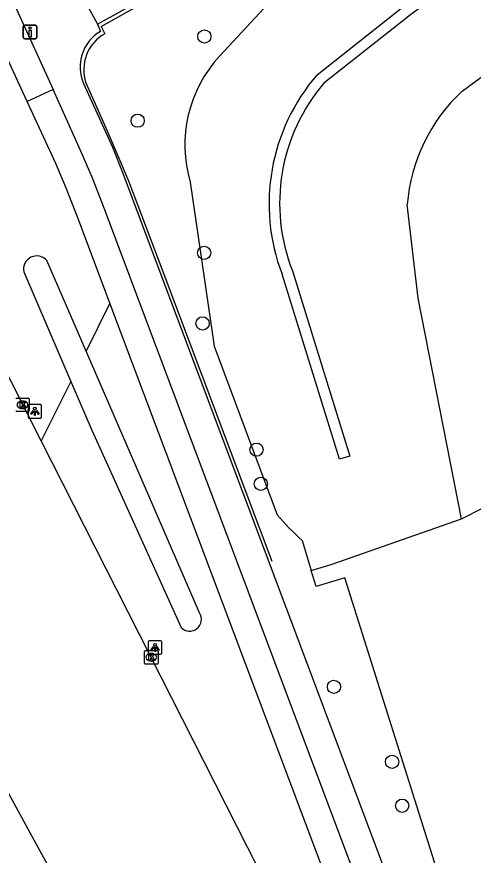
# Model space of a CAD drawing. Extents: x 162880 to 165536, y 384011 to 385179.
# Drawn here: x 163743.9 to 163777.7, y 384642.2 to 384704.1 of the extents above; entities that cross this region are included whole.
import ezdxf

# ---------------------------------------------------------------- set-up
doc = ezdxf.new("R2010")
doc.units = 0
for name, color, linetype in [('IMGEO_Boom', 7, 'Continuous'), ('IMGEO_Drukknoppaal', 7, 'Continuous'), ('IMGEO_Fietspad_gesloten', 7, 'Continuous'), ('IMGEO_Fietspad_open', 7, 'Continuous'), ('IMGEO_Greppel_droge_sloot', 7, 'Continuous'), ('IMGEO_Groenvoorziening', 7, 'Continuous'), ('IMGEO_Kolk', 7, 'Continuous'), ('IMGEO_Lichtpunt', 7, 'Continuous'), ('IMGEO_Lijnafwatering', 7, 'Continuous'), ('IMGEO_Rijbaan_lokaal_gesloten', 7, 'Continuous'), ('IMGEO_Verkeerseiland_groen', 7, 'Continuous'), ('IMGEO_Voetpad_open', 7, 'Continuous')]:
    doc.layers.add(name, color=color, linetype=linetype)

msp = doc.modelspace()

# ---------------------------------------------------------------- linework, layer by layer
at = {"layer": 'IMGEO_Boom'}
for centre in [(163757.796, 384702.665), (163752.867, 384696.445), (163757.777, 384686.681), (163757.664, 384681.464), (163761.651, 384672.136), (163761.972, 384669.603), (163767.374, 384654.606), (163771.665, 384649.062), (163772.409, 384645.818)]:
    msp.add_circle(centre, 0.489, dxfattribs=at)
at = {"layer": 'IMGEO_Drukknoppaal'}
for p, q in [((163744.419, 384702.602), (163744.419, 384703.402)), ((163744.419, 384703.402), (163744.419, 384702.602)), ((163744.519, 384703.502), (163745.309, 384703.502)), ((163745.309, 384703.502), (163744.519, 384703.502)), ((163745.409, 384703.402), (163745.409, 384702.602)), ((163745.409, 384702.602), (163745.409, 384703.402)), ((163745.309, 384702.502), (163744.519, 384702.502)), ((163744.519, 384702.502), (163745.309, 384702.502))]:
    msp.add_line(p, q, dxfattribs=at)
msp.add_lwpolyline([(163744.989, 384703.127), (163744.989, 384702.627), (163744.839, 384702.627), (163744.839, 384703.127), (163744.989, 384703.127)], dxfattribs=at)
msp.add_circle((163744.914, 384703.292), 0.085, dxfattribs=at)
for centre, start, end in [((163744.519, 384703.402), 90, 180), ((163744.519, 384703.402), 90, 180), ((163745.309, 384703.402), 0, 90), ((163745.309, 384703.402), 360, 90), ((163744.519, 384702.602), 180, 270), ((163744.519, 384702.602), 180, 270), ((163745.309, 384702.602), 270, 0), ((163745.309, 384702.602), 270, 0)]:
    msp.add_arc(centre, 0.1, start, end, dxfattribs=at)
at = {"layer": 'IMGEO_Fietspad_gesloten'}
for points in [[(163746.636, 384698.75), (163744.71, 384697.869)], [(163776.194, 384621.294), (163750.388, 384689.969), (163749.494, 384692.279), (163748.679, 384694.197), (163746.636, 384698.75)], [(163750.819, 384682.971), (163748.57, 384688.95), (163747.617, 384691.408), (163746.819, 384693.286), (163744.71, 384697.869)], [(163775.977, 384616.401), (163774.285, 384620.591), (163750.819, 384682.971)]]:
    msp.add_lwpolyline(points, dxfattribs=at)
at = {"layer": 'IMGEO_Fietspad_open'}
for points in [[(163743.607, 384705.334), (163746.636, 384698.75)], [(163744.71, 384697.869), (163741.932, 384703.862)]]:
    msp.add_lwpolyline(points, dxfattribs=at)
at = {"layer": 'IMGEO_Greppel_droge_sloot'}
for points in [[(163749.053, 384679.42), (163746.154, 384686.112)], [(163744.447, 384685.284), (163747.93, 384677.162)], [(163757.438, 384660.064), (163749.053, 384679.42)], [(163747.93, 384677.162), (163749.47, 384673.572), (163756.079, 384658.987)]]:
    msp.add_lwpolyline(points, dxfattribs=at)
for centre, radius, start, end in [((163745.412, 384685.468), 0.982, 40.94452, 190.80796), ((163756.704, 384659.595), 0.872, 224.227, 32.56626)]:
    msp.add_arc(centre, radius, start, end, dxfattribs=at)
at = {"layer": 'IMGEO_Groenvoorziening'}
for points in [[(163766.13, 384699.841), (163772.533, 384704.911), (163785.494, 384714.369), (163803.05, 384726.15), (163813.106, 384732.304), (163824.111, 384738.309), (163832.639, 384742.79)], [(163832.907, 384742.027), (163824.488, 384737.604), (163813.506, 384731.611), (163803.484, 384725.477), (163785.952, 384713.713), (163773.017, 384704.274), (163766.627, 384699.214)], [(163776.848, 384698.637), (163791.792, 384709.653), (163805.805, 384718.999), (163812.547, 384724.596), (163819.131, 384727.898)], [(163790.986, 384726.641), (163788.066, 384724.698), (163777.081, 384716.217), (163771.572, 384712.165), (163762.832, 384705.444), (163758.943, 384701.241)], [(163756.751, 384691.894), (163758.525, 384679.787), (163763.182, 384667.305)], [(163776.799, 384667.029), (163773.606, 384683.329), (163772.781, 384690.255)], [(163764.299, 384685.337), (163768.535, 384671.66), (163767.77, 384671.424), (163763.535, 384685.1)], [(163776.799, 384667.029), (163780.094, 384668.687), (163790.492, 384634.412)], [(163765.695, 384663.191), (163767.156, 384663.637), (163776.799, 384667.029)], [(163765.014, 384665.424), (163765.695, 384663.191)], [(163778.093, 384631.181), (163768.177, 384662.661), (163766.054, 384662.013), (163765.695, 384663.191)]]:
    msp.add_lwpolyline(points, dxfattribs=at)
for centre, radius, start, end in [((163766.065, 384694.64), 9.711, 137.176, 196.42771), ((163777.159, 384690.301), 14.583, 139.13859, 200.89334), ((163777.068, 384690.329), 13.71, 139.60262, 201.3509), ((163785.556, 384689.234), 12.815, 132.80245, 175.43163), ((163783.274, 384685.041), 26.801, 221.4361, 227.05174)]:
    msp.add_arc(centre, radius, start, end, dxfattribs=at)
at = {"layer": 'IMGEO_Kolk'}
for p, q in [((163743.935, 384675.946), (163744.787, 384675.946)), ((163744.348, 384675.726), (163744.373, 384675.726)), ((163744.861, 384675.872), (163744.861, 384675.02)), ((163744.787, 384674.946), (163743.935, 384674.946)), ((163744.371, 384675.166), (163744.346, 384675.166)), ((163753.373, 384656.361), (163753.373, 384657.213)), ((163753.448, 384657.287), (163754.3, 384657.287)), ((163753.861, 384657.067), (163753.886, 384657.067)), ((163754.374, 384657.213), (163754.374, 384656.361)), ((163754.3, 384656.287), (163753.448, 384656.287)), ((163753.884, 384656.507), (163753.859, 384656.507))]:
    msp.add_line(p, q, dxfattribs=at)
for points in [[(163743.935, 384675.946), (163744.787, 384675.946)], [(163744.181, 384675.646), (163744.304, 384675.646), (163744.304, 384675.495), (163744.434, 384675.646), (163744.598, 384675.646), (163744.452, 384675.495), (163744.605, 384675.246), (163744.453, 384675.246), (163744.368, 384675.41), (163744.304, 384675.343), (163744.304, 384675.246), (163744.181, 384675.246), (163744.181, 384675.646)], [(163744.861, 384675.872), (163744.861, 384675.02)], [(163744.787, 384674.946), (163743.935, 384674.946)], [(163753.373, 384656.361), (163753.373, 384657.213)], [(163753.448, 384657.287), (163754.3, 384657.287)], [(163753.694, 384656.987), (163753.817, 384656.987), (163753.817, 384656.836), (163753.947, 384656.987), (163754.111, 384656.987), (163753.965, 384656.836), (163754.118, 384656.587), (163753.966, 384656.587), (163753.881, 384656.751), (163753.817, 384656.684), (163753.817, 384656.587), (163753.694, 384656.587), (163753.694, 384656.987)], [(163754.374, 384657.213), (163754.374, 384656.361)], [(163754.3, 384656.287), (163753.448, 384656.287)]]:
    msp.add_lwpolyline(points, dxfattribs=at)
for centre, start, end in [((163743.937, 384675.87), 91.55205, 178.44795), ((163743.937, 384675.87), 91.55205, 178.44795), ((163744.785, 384675.87), 1.55205, 88.44795), ((163744.785, 384675.87), 1.55205, 88.44795), ((163743.937, 384675.022), 181.55205, 268.44795), ((163743.937, 384675.022), 181.55205, 268.44795), ((163744.785, 384675.022), 271.55205, 358.44795), ((163744.785, 384675.022), 271.55205, 358.44795), ((163753.45, 384657.211), 91.55205, 178.44795), ((163753.45, 384657.211), 91.55205, 178.44795), ((163754.298, 384657.211), 1.55205, 88.44795), ((163754.298, 384657.211), 1.55205, 88.44795), ((163753.45, 384656.363), 181.55205, 268.44795), ((163753.45, 384656.363), 181.55205, 268.44795), ((163754.298, 384656.363), 271.55205, 358.44795), ((163754.298, 384656.363), 271.55205, 358.44795)]:
    msp.add_arc(centre, 0.0765, start, end, dxfattribs=at)
for centre, major_axis, ratio, start_param, end_param in [((163744.347, 384675.446), (-0.387, 0.002), 0.722429, 4.712389, 7.853982), ((163744.372, 384675.446), (-0.39, 0.002), 0.717154, 1.570796, 4.712389), ((163753.86, 384656.787), (-0.387, 0.002), 0.722429, 4.712389, 7.853982), ((163753.885, 384656.787), (-0.39, 0.002), 0.717154, 1.570796, 4.712389)]:
    msp.add_ellipse(centre, major_axis=major_axis, ratio=ratio, start_param=start_param, end_param=end_param, dxfattribs=at)
at = {"layer": 'IMGEO_Lichtpunt'}
for p, q in [((163744.776, 384675.37), (163744.776, 384674.563)), ((163744.776, 384675.37), (163744.776, 384674.563)), ((163745.678, 384675.465), (163744.87, 384675.465)), ((163745.678, 384675.465), (163744.87, 384675.465)), ((163745.772, 384674.563), (163745.772, 384675.37)), ((163745.772, 384674.563), (163745.772, 384675.37)), ((163744.87, 384674.469), (163745.678, 384674.469)), ((163744.87, 384674.469), (163745.678, 384674.469)), ((163753.653, 384657.912), (163753.653, 384657.105)), ((163753.653, 384657.912), (163753.653, 384657.105)), ((163754.555, 384658.007), (163753.747, 384658.007)), ((163754.555, 384658.007), (163753.747, 384658.007)), ((163754.649, 384657.105), (163754.649, 384657.912)), ((163754.649, 384657.105), (163754.649, 384657.912)), ((163753.747, 384657.011), (163754.555, 384657.011)), ((163753.747, 384657.011), (163754.555, 384657.011))]:
    msp.add_line(p, q, dxfattribs=at)
for points in [[(163745.15, 384675.034), (163745.189, 384675.006), (163745.001, 384674.744), (163744.963, 384674.771), (163745.15, 384675.034)], [(163745.252, 384674.986), (163745.299, 384674.986), (163745.299, 384674.664), (163745.252, 384674.664), (163745.252, 384674.986)], [(163745.362, 384675.006), (163745.4, 384675.033), (163745.587, 384674.771), (163745.548, 384674.743), (163745.362, 384675.006)], [(163754.027, 384657.576), (163754.066, 384657.548), (163753.878, 384657.286), (163753.84, 384657.313), (163754.027, 384657.576)], [(163754.129, 384657.528), (163754.176, 384657.528), (163754.176, 384657.206), (163754.129, 384657.206), (163754.129, 384657.528)], [(163754.239, 384657.548), (163754.277, 384657.575), (163754.464, 384657.313), (163754.425, 384657.285), (163754.239, 384657.548)]]:
    msp.add_lwpolyline(points, dxfattribs=at)
for centre in [(163745.275, 384675.168), (163754.152, 384657.71)]:
    msp.add_circle(centre, 0.0994, dxfattribs=at)
for centre, start, end in [((163744.87, 384675.37), 90, 180), ((163744.87, 384675.37), 90, 180), ((163745.678, 384675.37), 0, 90), ((163745.678, 384675.37), 0, 90), ((163744.87, 384674.563), 180, 270), ((163744.87, 384674.563), 180, 270), ((163745.678, 384674.563), 270, 0), ((163745.678, 384674.563), 270, 360), ((163753.747, 384657.912), 90, 180), ((163753.747, 384657.912), 90, 180), ((163754.555, 384657.912), 0, 90), ((163754.555, 384657.912), 0, 90), ((163753.747, 384657.105), 180, 270), ((163753.747, 384657.105), 180, 270), ((163754.555, 384657.105), 270, 0), ((163754.555, 384657.105), 270, 360)]:
    msp.add_arc(centre, 0.0946, start, end, dxfattribs=at)
at = {"layer": 'IMGEO_Lijnafwatering'}
for points in [[(163750.177, 384703.398), (163772.152, 384715.752)], [(163750.177, 384703.398), (163750.447, 384702.875)], [(163749.043, 384699.242), (163750.615, 384695.698), (163752.198, 384691.991), (163754.794, 384685.093)], [(163754.794, 384685.093), (163762.772, 384663.894)]]:
    msp.add_lwpolyline(points, dxfattribs=at)
msp.add_arc((163751.937, 384700.211), 3.052, 119.2271, 198.51411, dxfattribs=at)
at = {"layer": 'IMGEO_Rijbaan_lokaal_gesloten'}
for points in [[(163745.749, 384672.775), (163740.201, 384683.703), (163737.382, 384689.286), (163736.925, 384690.336)], [(163774.658, 384615.835), (163745.749, 384672.775)], [(163760.531, 384615.21), (163732.051, 384667.355)]]:
    msp.add_lwpolyline(points, dxfattribs=at)
at = {"layer": 'IMGEO_Verkeerseiland_groen'}
for points in [[(163750.819, 384682.971), (163749.053, 384679.42)], [(163747.93, 384677.162), (163745.749, 384672.775)]]:
    msp.add_lwpolyline(points, dxfattribs=at)
at = {"layer": 'IMGEO_Voetpad_open'}
for points in [[(163749.9, 384703.57), (163753.533, 384705.633), (163771.99, 384716.012), (163772.152, 384715.752), (163772.285, 384715.538)], [(163749.05, 384705.158), (163749.9, 384703.57)], [(163749.9, 384703.57), (163750.112, 384703.04)], [(163748.867, 384699.197), (163750.997, 384694.485), (163751.782, 384692.578), (163752.608, 384690.331), (163773.426, 384634.92), (163774.54, 384631.956), (163774.838, 384631.162), (163775.122, 384630.407)]]:
    msp.add_lwpolyline(points, dxfattribs=at)
msp.add_arc((163751.656, 384700.417), 3.044, 120.4841, 203.61482, dxfattribs=at)

doc.saveas('drawing.dxf')
